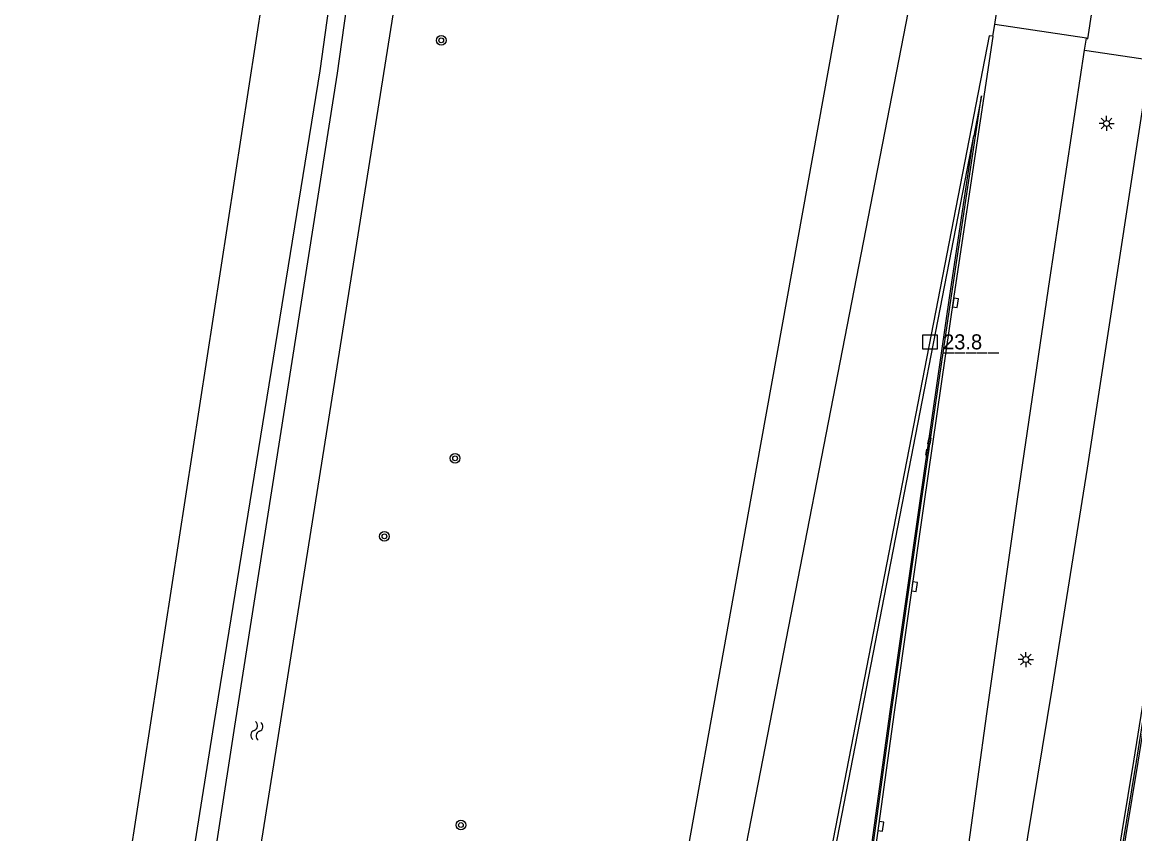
# Model space of a CAD drawing. Extents: x 125000 to 129004, y 397500 to 399008.
# Drawn here: x 126100.6 to 126193.2, y 398847.7 to 398915.2 of the extents above; entities that cross this region are included whole.
import ezdxf

# ---------------------------------------------------------------- set-up
doc = ezdxf.new("R2010")
doc.units = 0
for name, color, linetype in [('gg-knt-verharding', 7, 'Continuous'), ('gg-kntw-bovenkant insteek waterloop', 7, 'Continuous'), ('gg-kntw-waterlijn', 7, 'Continuous'), ('gg-kwrk-kunstwerk', 7, 'Continuous'), ('gt-anno-nummer hm paal', 7, 'Continuous'), ('gt-grn-afwateringsgoot', 7, 'Continuous'), ('gt-grn-groengrens', 7, 'Continuous'), ('gt-grn-weggrens', 7, 'Continuous'), ('gt-symb-afwateringsgoot', 7, 'Continuous'), ('gt-symb-boom', 7, 'Continuous'), ('gt-symb-hm paal', 7, 'Continuous'), ('gt-symb-kolk', 7, 'Continuous'), ('gt-symb-lichtmast', 7, 'Continuous'), ('gt-symb-watersymbool', 7, 'Continuous'), ('gx-grn-maaiveld', 7, 'Continuous')]:
    doc.layers.add(name, color=color, linetype=linetype)

# ---------------------------------------------------------------- blocks, each defined once
blk = doc.blocks.new('gt0-LMAST')
at = {"layer": 'gt-symb-lichtmast'}
for p, q in [((-0.182, 0.173), (-0.447, 0.438)), ((-0.005, 0.246), (-0.005, 0.621)), ((0.172, 0.173), (0.437, 0.438)), ((-0.255, -0.004), (-0.63, -0.004)), ((-0.182, -0.181), (-0.447, -0.446)), ((-0.005, -0.254), (-0.005, -0.629)), ((0.437, -0.446), (0.172, -0.181)), ((0.245, -0.004), (0.62, -0.004))]:
    blk.add_line(p, q, dxfattribs=at)
blk.add_circle((-0.005, -0.004), 0.25, dxfattribs=at)
blk = doc.blocks.new('gt0-KOLK')
at = {"layer": 'gt-symb-kolk'}
blk.add_lwpolyline([(0, 0), (0.375, 0), (0.375, 0.4), (-0.375, 0.4), (-0.375, 0), (0, 0)], dxfattribs=at)
blk = doc.blocks.new('gt0-AFWGT_1')
at = {"layer": 'gt-symb-afwateringsgoot'}
for p, q in [((-1.076, 0), (-0.726, 0)), ((-0.225, 0), (0.225, 0)), ((0.725, 0), (1.075, 0))]:
    blk.add_line(p, q, dxfattribs=at)
for points in [[(-0.726, 0.075), (-0.225, 0.075), (-0.225, -0.075), (-0.726, -0.075)], [(0.225, 0.075), (0.725, 0.075), (0.725, -0.075), (0.225, -0.075)]]:
    blk.add_lwpolyline(points, close=True, dxfattribs=at)
blk = doc.blocks.new('gt0-HMpaal')
at = {"layer": 'gt-symb-hm paal'}
blk.add_lwpolyline([(-0.6, 0.6), (0.6, 0.6), (0.6, -0.6), (-0.6, -0.6)], close=True, dxfattribs=at)
blk = doc.blocks.new('gt0-BOOM')
at = {"layer": 'gt-symb-boom'}
for radius in [0.4, 0.2]:
    blk.add_circle((0, 0), radius, dxfattribs=at)
blk = doc.blocks.new('gt0-WA')
at = {"layer": 'gt-symb-watersymbool'}
for centre, start, end in [((-0.323, 0.022), 28.07249, 151.92751), ((0.427, 0.422), 208.07248, 331.92751), ((-0.323, -0.428), 28.07249, 151.92751), ((0.427, -0.028), 208.07248, 331.92751)]:
    blk.add_arc(centre, 0.425, start, end, dxfattribs=at)

msp = doc.modelspace()

# ---------------------------------------------------------------- linework, layer by layer
at = {"layer": 'gg-knt-verharding'}
for p, q in [((126181.55, 398915.049), (126183.91, 398930)), ((126181.394, 398914.063), (126181.55, 398915.049)), ((126181.394, 398914.063), (126181.391, 398914.044)), ((126189.021, 398912.903), (126189.185, 398913.893)), ((126189.021, 398912.903), (126194.46, 398912.096))]:
    msp.add_line(p, q, dxfattribs=at)
for points in [[(126189.185, 398913.893), (126189.31, 398913.865), (126202.465, 399000)], [(126181.391, 398914.044), (126178.161, 398892.433), (126175.649, 398875.176), (126173.184, 398857.833), (126165.872, 398804.712), (126163.421, 398787.424), (126161.455, 398774.102)], [(126168.939, 398772.265), (126170.837, 398785.073), (126173.417, 398803.323), (126180.906, 398857.702), (126183.482, 398875.735), (126186.132, 398893.829), (126189.021, 398912.903)], [(126194.46, 398912.096), (126189.256, 398878.127), (126186.326, 398859.916), (126177.313, 398805.229), (126174.3, 398786.623), (126171.94, 398771.528)]]:
    msp.add_lwpolyline(points, dxfattribs=at)
at = {"layer": 'gg-kntw-bovenkant insteek waterloop'}
for points in [[(126110.836, 398801.277), (126112.86, 398807.396), (126111.347, 398815.457), (126110.986, 398821.535), (126116.614, 398856.897), (126125.412, 398911.197), (126133.246, 398967.51), (126138.484, 399000)], [(126146.187, 398794.948), (126153.173, 398830.413), (126161.74, 398878.102), (126169.872, 398923.074), (126177.365, 398967.456), (126182.497, 399000)]]:
    msp.add_lwpolyline(points, dxfattribs=at)
at = {"layer": 'gg-kntw-waterlijn'}
for points in [[(126112.134, 398800.79), (126114.19, 398803.856), (126114.603, 398805.595), (126114.65, 398807.299), (126113.869, 398813.195), (126113.001, 398815.848), (126112.751, 398818.901), (126112.941, 398821.758), (126118.313, 398856.675), (126126.874, 398910.989), (126134.757, 398967.302), (126139.878, 398999.775), (126139.915, 399000)], [(126114.695, 398799.829), (126117.011, 398803.821), (126117.97, 398806.177), (126118.177, 398807.826), (126117.914, 398809.248), (126116.469, 398813.732), (126116.02, 398816.1), (126116.197, 398819.64), (126134.44, 398934.35), (126139.289, 398967.558), (126141.664, 398985.193), (126143.954, 399000)]]:
    msp.add_lwpolyline(points, dxfattribs=at)
at = {"layer": 'gg-kwrk-kunstwerk'}
msp.add_line((126179.809, 398905.776), (126179.792, 398905.779), dxfattribs=at)
for points in [[(126181.394, 398914.063), (126181.092, 398914.098), (126156.601, 398788.007), (126157.215, 398783.482), (126157.669, 398778.999), (126157.854, 398776.381)], [(126202.09, 398910.942), (126201.344, 398906.355), (126196.099, 398872.432), (126193.097, 398853.742), (126183.924, 398798.158), (126179.427, 398769.69)], [(126179.954, 398905.754), (126180.456, 398909.104), (126179.809, 398905.776)], [(126179.792, 398905.779), (126156.897, 398787.985), (126157.787, 398781.262), (126158.243, 398775.278)], [(126179.792, 398905.779), (126177.805, 398892.486), (126175.293, 398875.227), (126172.827, 398857.883), (126165.515, 398804.762), (126163.065, 398787.476), (126161.107, 398774.188)], [(126201.216, 398903.16), (126196.455, 398872.376), (126193.452, 398853.684), (126184.279, 398798.101), (126179.778, 398769.604)]]:
    msp.add_lwpolyline(points, dxfattribs=at)
at = {"layer": 'gt-grn-afwateringsgoot'}
msp.add_line((126179.954, 398905.754), (126179.809, 398905.776), dxfattribs=at)
for points in [[(126161.249, 398774.153), (126163.2, 398787.457), (126165.657, 398804.748), (126172.969, 398857.866), (126175.442, 398875.211), (126177.964, 398892.461), (126179.954, 398905.754)], [(126201.081, 398903.18), (126199.063, 398889.997), (126193.321, 398853.729), (126184.164, 398798.175), (126179.374, 398767.852)]]:
    msp.add_lwpolyline(points, dxfattribs=at)
at = {"layer": 'gt-grn-groengrens'}
msp.add_lwpolyline([(126177.263, 398931.168), (126150.128, 398791.673), (126153.351, 398776.429)], dxfattribs=at)
at = {"layer": 'gt-grn-weggrens'}
msp.add_line((126189.185, 398913.893), (126181.55, 398915.049), dxfattribs=at)
at = {"layer": 'gx-grn-maaiveld'}
msp.add_line((126100.635, 398787.538), (126133.39, 399000), dxfattribs=at)

# ---------------------------------------------------------------- block references
at = {"layer": 'gt-symb-afwateringsgoot', "xscale": 1.0001037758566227, "yscale": 1.0001037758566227, "rotation": 79.70412080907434}
msp.add_blockref('gt0-AFWGT_1', (126176.033, 398879.921), dxfattribs=at)
at = {"layer": 'gt-symb-boom'}
for p in [(126135.499, 398913.725), (126136.652, 398878.951), (126130.77, 398872.458), (126137.136, 398848.44)]:
    msp.add_blockref('gt0-BOOM', p, dxfattribs=at)
at = {"layer": 'gt-symb-hm paal'}
msp.add_blockref('gt0-HMpaal', (126176.174, 398888.62), dxfattribs=at)
at = {"layer": 'gt-symb-kolk'}
for p, rotation in [((126178.093, 398891.915), -98.04906170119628), ((126174.672, 398868.302), -97.81418085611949), ((126171.876, 398848.365), -97.75742578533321)]:
    msp.add_blockref('gt0-KOLK', p, dxfattribs=dict(at, rotation=rotation))
at = {"layer": 'gt-symb-lichtmast'}
for p in [(126190.865, 398906.813), (126184.148, 398862.213)]:
    msp.add_blockref('gt0-LMAST', p, dxfattribs=at)
at = {"layer": 'gt-symb-watersymbool', "rotation": -99.02919884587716}
msp.add_blockref('gt0-WA', (126120.167, 398856.326), dxfattribs=at)

# ---------------------------------------------------------------- texts
at = {"layer": 'gt-anno-nummer hm paal'}
msp.add_text('23.8', height=1.25, dxfattribs=at).set_placement((126177.255, 398888.016))
at = {"layer": 'gt-symb-hm paal'}
msp.add_text('_____', height=1.25, dxfattribs=at).set_placement((126177.255, 398888.016))

doc.saveas('drawing.dxf')
